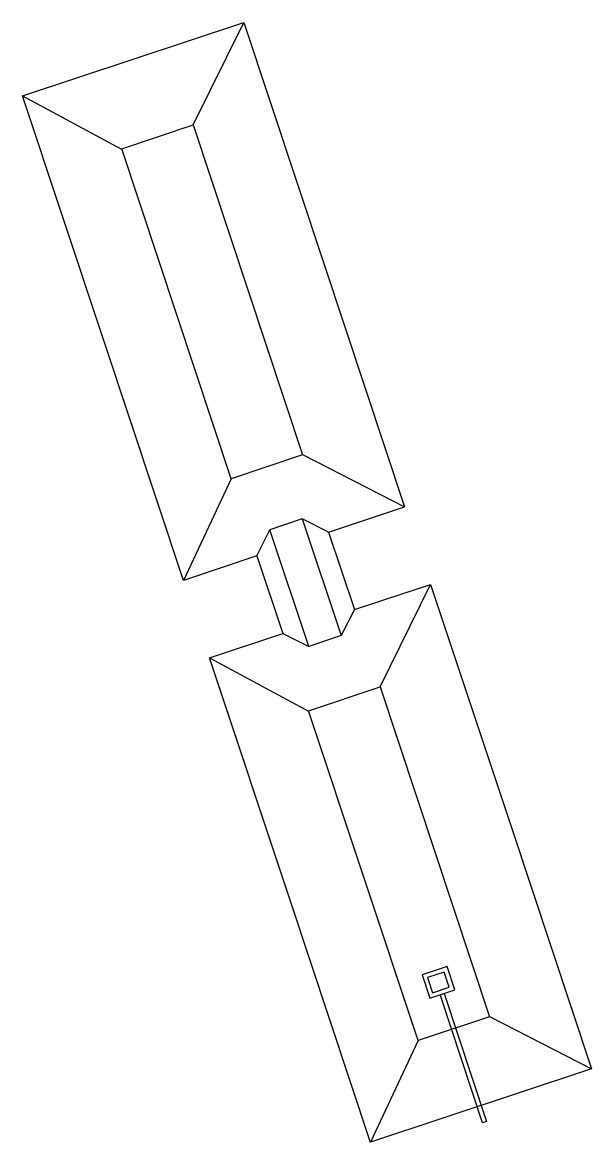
# Model space of a CAD drawing. Extents: x 400935 to 481562, y 415700 to 505362.
# Drawn here: x 401808.6 to 401870.5, y 418806.7 to 418928.7 of the extents above; entities that cross this region are included whole.
import ezdxf

# ---------------------------------------------------------------- set-up
doc = ezdxf.new("R2010")
doc.units = 0
doc.layers.add('Tiered Skimmer Basin Final CELL', color=7, linetype='Continuous')

msp = doc.modelspace()

# ---------------------------------------------------------------- linework, layer by layer
at = {"layer": 'Tiered Skimmer Basin Final CELL'}
for p, q in [((401808.58, 418920.73), (401832.65, 418928.71)), ((401808.58, 418920.73), (401832.65, 418928.71)), ((401808.58, 418920.73), (401832.65, 418928.71)), ((401808.58, 418920.73), (401832.65, 418928.71)), ((401808.58, 418920.73), (401832.65, 418928.71)), ((401808.58, 418920.73), (401832.65, 418928.71)), ((401827.17, 418917.54), (401832.65, 418928.71)), ((401827.17, 418917.54), (401832.65, 418928.71)), ((401827.17, 418917.54), (401832.65, 418928.71)), ((401827.17, 418917.54), (401832.65, 418928.71)), ((401827.17, 418917.54), (401832.65, 418928.71)), ((401827.17, 418917.54), (401832.65, 418928.71)), ((401832.65, 418928.71), (401841.41, 418902.34)), ((401832.65, 418928.71), (401841.41, 418902.34)), ((401832.65, 418928.71), (401841.41, 418902.34)), ((401832.65, 418928.71), (401841.41, 418902.34)), ((401832.65, 418928.71), (401841.41, 418902.34)), ((401832.65, 418928.71), (401841.41, 418902.34)), ((401808.58, 418920.73), (401819.35, 418914.91)), ((401817.36, 418894.31), (401808.58, 418920.73)), ((401808.58, 418920.73), (401819.35, 418914.91)), ((401817.36, 418894.31), (401808.58, 418920.73)), ((401808.58, 418920.73), (401819.35, 418914.91)), ((401817.36, 418894.31), (401808.58, 418920.73)), ((401808.58, 418920.73), (401819.35, 418914.91)), ((401817.36, 418894.31), (401808.58, 418920.73)), ((401808.58, 418920.73), (401819.35, 418914.91)), ((401817.36, 418894.31), (401808.58, 418920.73)), ((401808.58, 418920.73), (401819.35, 418914.91)), ((401817.36, 418894.31), (401808.58, 418920.73)), ((401819.38, 418914.94), (401827.17, 418917.54)), ((401819.38, 418914.94), (401827.17, 418917.54)), ((401819.38, 418914.94), (401827.17, 418917.54)), ((401819.38, 418914.94), (401827.17, 418917.54)), ((401819.38, 418914.94), (401827.17, 418917.54)), ((401819.38, 418914.94), (401827.17, 418917.54)), ((401827.17, 418917.54), (401839.05, 418881.61)), ((401827.17, 418917.54), (401839.05, 418881.61)), ((401827.17, 418917.54), (401839.05, 418881.61)), ((401827.17, 418917.54), (401839.05, 418881.61)), ((401827.17, 418917.54), (401839.05, 418881.61)), ((401827.17, 418917.54), (401839.05, 418881.61)), ((401831.28, 418879.02), (401819.38, 418914.94)), ((401831.28, 418879.02), (401819.38, 418914.94)), ((401831.28, 418879.02), (401819.38, 418914.94)), ((401831.28, 418879.02), (401819.38, 418914.94)), ((401831.28, 418879.02), (401819.38, 418914.94)), ((401831.28, 418879.02), (401819.38, 418914.94)), ((401841.41, 418902.34), (401850.16, 418875.97)), ((401841.41, 418902.34), (401850.16, 418875.97)), ((401841.41, 418902.34), (401850.16, 418875.97)), ((401841.41, 418902.34), (401850.16, 418875.97)), ((401841.41, 418902.34), (401850.16, 418875.97)), ((401841.41, 418902.34), (401850.16, 418875.97)), ((401826.11, 418867.93), (401817.36, 418894.31)), ((401826.11, 418867.93), (401817.36, 418894.31)), ((401826.11, 418867.93), (401817.36, 418894.31)), ((401826.11, 418867.93), (401817.36, 418894.31)), ((401826.11, 418867.93), (401817.36, 418894.31)), ((401826.11, 418867.93), (401817.36, 418894.31)), ((401839.05, 418881.61), (401831.28, 418879.02)), ((401839.05, 418881.61), (401831.28, 418879.02)), ((401839.05, 418881.61), (401831.28, 418879.02)), ((401839.05, 418881.61), (401831.28, 418879.02)), ((401839.05, 418881.61), (401831.28, 418879.02)), ((401839.05, 418881.61), (401831.28, 418879.02)), ((401839.11, 418881.61), (401850.16, 418875.97)), ((401839.11, 418881.61), (401850.16, 418875.97)), ((401839.11, 418881.61), (401850.16, 418875.97)), ((401839.11, 418881.61), (401850.16, 418875.97)), ((401839.11, 418881.61), (401850.16, 418875.97)), ((401839.11, 418881.61), (401850.16, 418875.97)), ((401831.28, 418879.02), (401826.12, 418867.96)), ((401831.28, 418879.02), (401826.12, 418867.96)), ((401831.28, 418879.02), (401826.12, 418867.96)), ((401831.28, 418879.02), (401826.12, 418867.96)), ((401831.28, 418879.02), (401826.12, 418867.96)), ((401831.28, 418879.02), (401826.12, 418867.96)), ((401841.86, 418873.21), (401850.16, 418875.97)), ((401841.86, 418873.21), (401850.16, 418875.97)), ((401841.86, 418873.21), (401850.16, 418875.97)), ((401841.86, 418873.21), (401850.16, 418875.97)), ((401841.86, 418873.21), (401850.16, 418875.97)), ((401841.86, 418873.21), (401850.16, 418875.97)), ((401839.01, 418874.64), (401835.51, 418873.46)), ((401839.01, 418874.64), (401835.51, 418873.46)), ((401839.01, 418874.64), (401835.51, 418873.46)), ((401839.01, 418874.64), (401835.51, 418873.46)), ((401839.01, 418874.64), (401835.51, 418873.46)), ((401839.01, 418874.64), (401835.51, 418873.46)), ((401841.86, 418873.21), (401839.01, 418874.64)), ((401839.01, 418874.64), (401843.27, 418861.94)), ((401841.86, 418873.21), (401839.01, 418874.64)), ((401839.01, 418874.64), (401843.27, 418861.94)), ((401841.86, 418873.21), (401839.01, 418874.64)), ((401839.01, 418874.64), (401843.27, 418861.94)), ((401841.86, 418873.21), (401839.01, 418874.64)), ((401839.01, 418874.64), (401843.27, 418861.94)), ((401841.86, 418873.21), (401839.01, 418874.64)), ((401839.01, 418874.64), (401843.27, 418861.94)), ((401841.86, 418873.21), (401839.01, 418874.64)), ((401839.01, 418874.64), (401843.27, 418861.94)), ((401834.08, 418870.62), (401835.51, 418873.46)), ((401834.08, 418870.62), (401835.51, 418873.46)), ((401834.08, 418870.62), (401835.51, 418873.46)), ((401834.08, 418870.62), (401835.51, 418873.46)), ((401834.08, 418870.62), (401835.51, 418873.46)), ((401834.08, 418870.62), (401835.51, 418873.46)), ((401839.75, 418860.76), (401835.51, 418873.46)), ((401839.75, 418860.76), (401835.51, 418873.46)), ((401839.75, 418860.76), (401835.51, 418873.46)), ((401839.75, 418860.76), (401835.51, 418873.46)), ((401839.75, 418860.76), (401835.51, 418873.46)), ((401839.75, 418860.76), (401835.51, 418873.46)), ((401841.86, 418873.21), (401844.69, 418864.77)), ((401841.86, 418873.21), (401844.69, 418864.77)), ((401841.86, 418873.21), (401844.69, 418864.77)), ((401841.86, 418873.21), (401844.69, 418864.77)), ((401841.86, 418873.21), (401844.69, 418864.77)), ((401841.86, 418873.21), (401844.69, 418864.77)), ((401834.08, 418870.62), (401826.12, 418867.96)), ((401834.08, 418870.62), (401826.12, 418867.96)), ((401834.08, 418870.62), (401826.12, 418867.96)), ((401834.08, 418870.62), (401826.12, 418867.96)), ((401834.08, 418870.62), (401826.12, 418867.96)), ((401834.08, 418870.62), (401826.12, 418867.96)), ((401834.08, 418870.62), (401836.9, 418862.19)), ((401834.08, 418870.62), (401836.9, 418862.19)), ((401834.08, 418870.62), (401836.9, 418862.19)), ((401834.08, 418870.62), (401836.9, 418862.19)), ((401834.08, 418870.62), (401836.9, 418862.19)), ((401834.08, 418870.62), (401836.9, 418862.19)), ((401844.69, 418864.77), (401852.98, 418867.52)), ((401844.69, 418864.77), (401852.98, 418867.52)), ((401844.69, 418864.77), (401852.98, 418867.52)), ((401844.69, 418864.77), (401852.98, 418867.52)), ((401844.69, 418864.77), (401852.98, 418867.52)), ((401844.69, 418864.77), (401852.98, 418867.52)), ((401847.51, 418856.36), (401852.98, 418867.52)), ((401847.51, 418856.36), (401852.98, 418867.52)), ((401847.51, 418856.36), (401852.98, 418867.52)), ((401847.51, 418856.36), (401852.98, 418867.52)), ((401847.51, 418856.36), (401852.98, 418867.52)), ((401847.51, 418856.36), (401852.98, 418867.52)), ((401852.98, 418867.52), (401861.75, 418841.16)), ((401852.98, 418867.52), (401861.75, 418841.16)), ((401852.98, 418867.52), (401861.75, 418841.16)), ((401852.98, 418867.52), (401861.75, 418841.16)), ((401852.98, 418867.52), (401861.75, 418841.16)), ((401852.98, 418867.52), (401861.75, 418841.16)), ((401844.69, 418864.77), (401843.27, 418861.94)), ((401844.69, 418864.77), (401843.27, 418861.94)), ((401844.69, 418864.77), (401843.27, 418861.94)), ((401844.69, 418864.77), (401843.27, 418861.94)), ((401844.69, 418864.77), (401843.27, 418861.94)), ((401844.69, 418864.77), (401843.27, 418861.94)), ((401828.92, 418859.54), (401836.9, 418862.19)), ((401828.92, 418859.54), (401836.9, 418862.19)), ((401828.92, 418859.54), (401836.9, 418862.19)), ((401828.92, 418859.54), (401836.9, 418862.19)), ((401828.92, 418859.54), (401836.9, 418862.19)), ((401828.92, 418859.54), (401836.9, 418862.19)), ((401836.9, 418862.19), (401839.75, 418860.76)), ((401836.9, 418862.19), (401839.75, 418860.76)), ((401836.9, 418862.19), (401839.75, 418860.76)), ((401836.9, 418862.19), (401839.75, 418860.76)), ((401836.9, 418862.19), (401839.75, 418860.76)), ((401836.9, 418862.19), (401839.75, 418860.76)), ((401843.27, 418861.94), (401839.75, 418860.76)), ((401843.27, 418861.94), (401839.75, 418860.76)), ((401843.27, 418861.94), (401839.75, 418860.76)), ((401843.27, 418861.94), (401839.75, 418860.76)), ((401843.27, 418861.94), (401839.75, 418860.76)), ((401843.27, 418861.94), (401839.75, 418860.76)), ((401828.92, 418859.54), (401839.69, 418853.73)), ((401837.7, 418833.13), (401828.92, 418859.54)), ((401828.92, 418859.54), (401839.69, 418853.73)), ((401837.7, 418833.13), (401828.92, 418859.54)), ((401828.92, 418859.54), (401839.69, 418853.73)), ((401837.7, 418833.13), (401828.92, 418859.54)), ((401828.92, 418859.54), (401839.69, 418853.73)), ((401837.7, 418833.13), (401828.92, 418859.54)), ((401828.92, 418859.54), (401839.69, 418853.73)), ((401837.7, 418833.13), (401828.92, 418859.54)), ((401828.92, 418859.54), (401839.69, 418853.73)), ((401837.7, 418833.13), (401828.92, 418859.54)), ((401839.71, 418853.75), (401847.51, 418856.36)), ((401839.71, 418853.75), (401847.51, 418856.36)), ((401839.71, 418853.75), (401847.51, 418856.36)), ((401839.71, 418853.75), (401847.51, 418856.36)), ((401839.71, 418853.75), (401847.51, 418856.36)), ((401839.71, 418853.75), (401847.51, 418856.36)), ((401847.51, 418856.36), (401859.38, 418820.42)), ((401847.51, 418856.36), (401859.38, 418820.42)), ((401847.51, 418856.36), (401859.38, 418820.42)), ((401847.51, 418856.36), (401859.38, 418820.42)), ((401847.51, 418856.36), (401859.38, 418820.42)), ((401847.51, 418856.36), (401859.38, 418820.42)), ((401851.62, 418817.84), (401839.71, 418853.75)), ((401851.62, 418817.84), (401839.71, 418853.75)), ((401851.62, 418817.84), (401839.71, 418853.75)), ((401851.62, 418817.84), (401839.71, 418853.75)), ((401851.62, 418817.84), (401839.71, 418853.75)), ((401851.62, 418817.84), (401839.71, 418853.75)), ((401861.75, 418841.16), (401870.5, 418814.79)), ((401861.75, 418841.16), (401870.5, 418814.79)), ((401861.75, 418841.16), (401870.5, 418814.79)), ((401861.75, 418841.16), (401870.5, 418814.79)), ((401861.75, 418841.16), (401870.5, 418814.79)), ((401861.75, 418841.16), (401870.5, 418814.79)), ((401846.45, 418806.74), (401837.7, 418833.13)), ((401846.45, 418806.74), (401837.7, 418833.13)), ((401846.45, 418806.74), (401837.7, 418833.13)), ((401846.45, 418806.74), (401837.7, 418833.13)), ((401846.45, 418806.74), (401837.7, 418833.13)), ((401846.45, 418806.74), (401837.7, 418833.13)), ((401854.77, 418825.9), (401852.05, 418825)), ((401854.77, 418825.9), (401852.05, 418825)), ((401854.77, 418825.9), (401852.05, 418825)), ((401854.77, 418825.9), (401852.05, 418825)), ((401854.77, 418825.9), (401852.05, 418825)), ((401854.77, 418825.9), (401852.05, 418825)), ((401854.47, 418825.31), (401852.64, 418824.7)), ((401854.47, 418825.31), (401852.64, 418824.7)), ((401854.47, 418825.31), (401852.64, 418824.7)), ((401854.47, 418825.31), (401852.64, 418824.7)), ((401854.47, 418825.31), (401852.64, 418824.7)), ((401854.47, 418825.31), (401852.64, 418824.7)), ((401855.01, 418823.67), (401854.47, 418825.31)), ((401855.01, 418823.67), (401854.47, 418825.31)), ((401855.01, 418823.67), (401854.47, 418825.31)), ((401855.01, 418823.67), (401854.47, 418825.31)), ((401855.01, 418823.67), (401854.47, 418825.31)), ((401855.01, 418823.67), (401854.47, 418825.31)), ((401855.61, 418823.37), (401854.77, 418825.9)), ((401855.61, 418823.37), (401854.77, 418825.9)), ((401855.61, 418823.37), (401854.77, 418825.9)), ((401855.61, 418823.37), (401854.77, 418825.9)), ((401855.61, 418823.37), (401854.77, 418825.9)), ((401855.61, 418823.37), (401854.77, 418825.9)), ((401852.05, 418825), (401852.89, 418822.47)), ((401852.05, 418825), (401852.89, 418822.47)), ((401852.05, 418825), (401852.89, 418822.47)), ((401852.05, 418825), (401852.89, 418822.47)), ((401852.05, 418825), (401852.89, 418822.47)), ((401852.05, 418825), (401852.89, 418822.47)), ((401852.64, 418824.7), (401853.18, 418823.06)), ((401852.64, 418824.7), (401853.18, 418823.06)), ((401852.64, 418824.7), (401853.18, 418823.06)), ((401852.64, 418824.7), (401853.18, 418823.06)), ((401852.64, 418824.7), (401853.18, 418823.06)), ((401852.64, 418824.7), (401853.18, 418823.06)), ((401852.89, 418822.47), (401855.61, 418823.37)), ((401852.89, 418822.47), (401855.61, 418823.37)), ((401852.89, 418822.47), (401855.61, 418823.37)), ((401852.89, 418822.47), (401855.61, 418823.37)), ((401852.89, 418822.47), (401855.61, 418823.37)), ((401852.89, 418822.47), (401855.61, 418823.37)), ((401853.18, 418823.06), (401855.01, 418823.67)), ((401853.18, 418823.06), (401855.01, 418823.67)), ((401853.18, 418823.06), (401855.01, 418823.67)), ((401853.18, 418823.06), (401855.01, 418823.67)), ((401853.18, 418823.06), (401855.01, 418823.67)), ((401853.18, 418823.06), (401855.01, 418823.67)), ((401858.64, 418808.9), (401854.02, 418822.85)), ((401858.64, 418808.9), (401854.02, 418822.85)), ((401858.64, 418808.9), (401854.02, 418822.85)), ((401858.64, 418808.9), (401854.02, 418822.85)), ((401858.64, 418808.9), (401854.02, 418822.85)), ((401858.64, 418808.9), (401854.02, 418822.85)), ((401854.47, 418822.99), (401859.08, 418809.05)), ((401854.47, 418822.99), (401859.08, 418809.05)), ((401854.47, 418822.99), (401859.08, 418809.05)), ((401854.47, 418822.99), (401859.08, 418809.05)), ((401854.47, 418822.99), (401859.08, 418809.05)), ((401854.47, 418822.99), (401859.08, 418809.05)), ((401859.38, 418820.42), (401851.62, 418817.84)), ((401859.38, 418820.42), (401851.62, 418817.84)), ((401859.38, 418820.42), (401851.62, 418817.84)), ((401859.38, 418820.42), (401851.62, 418817.84)), ((401859.38, 418820.42), (401851.62, 418817.84)), ((401859.38, 418820.42), (401851.62, 418817.84)), ((401859.45, 418820.43), (401870.5, 418814.79)), ((401859.45, 418820.43), (401870.5, 418814.79)), ((401859.45, 418820.43), (401870.5, 418814.79)), ((401859.45, 418820.43), (401870.5, 418814.79)), ((401859.45, 418820.43), (401870.5, 418814.79)), ((401859.45, 418820.43), (401870.5, 418814.79)), ((401851.62, 418817.84), (401846.46, 418806.78)), ((401851.62, 418817.84), (401846.46, 418806.78)), ((401851.62, 418817.84), (401846.46, 418806.78)), ((401851.62, 418817.84), (401846.46, 418806.78)), ((401851.62, 418817.84), (401846.46, 418806.78)), ((401851.62, 418817.84), (401846.46, 418806.78)), ((401870.5, 418814.79), (401846.46, 418806.78)), ((401870.5, 418814.79), (401846.46, 418806.78)), ((401870.5, 418814.79), (401846.46, 418806.78)), ((401870.5, 418814.79), (401846.46, 418806.78)), ((401870.5, 418814.79), (401846.46, 418806.78)), ((401870.5, 418814.79), (401846.46, 418806.78)), ((401859.08, 418809.05), (401858.64, 418808.9)), ((401859.08, 418809.05), (401858.64, 418808.9)), ((401859.08, 418809.05), (401858.64, 418808.9)), ((401859.08, 418809.05), (401858.64, 418808.9)), ((401859.08, 418809.05), (401858.64, 418808.9)), ((401859.08, 418809.05), (401858.64, 418808.9))]:
    msp.add_line(p, q, dxfattribs=at)

doc.saveas('drawing.dxf')
